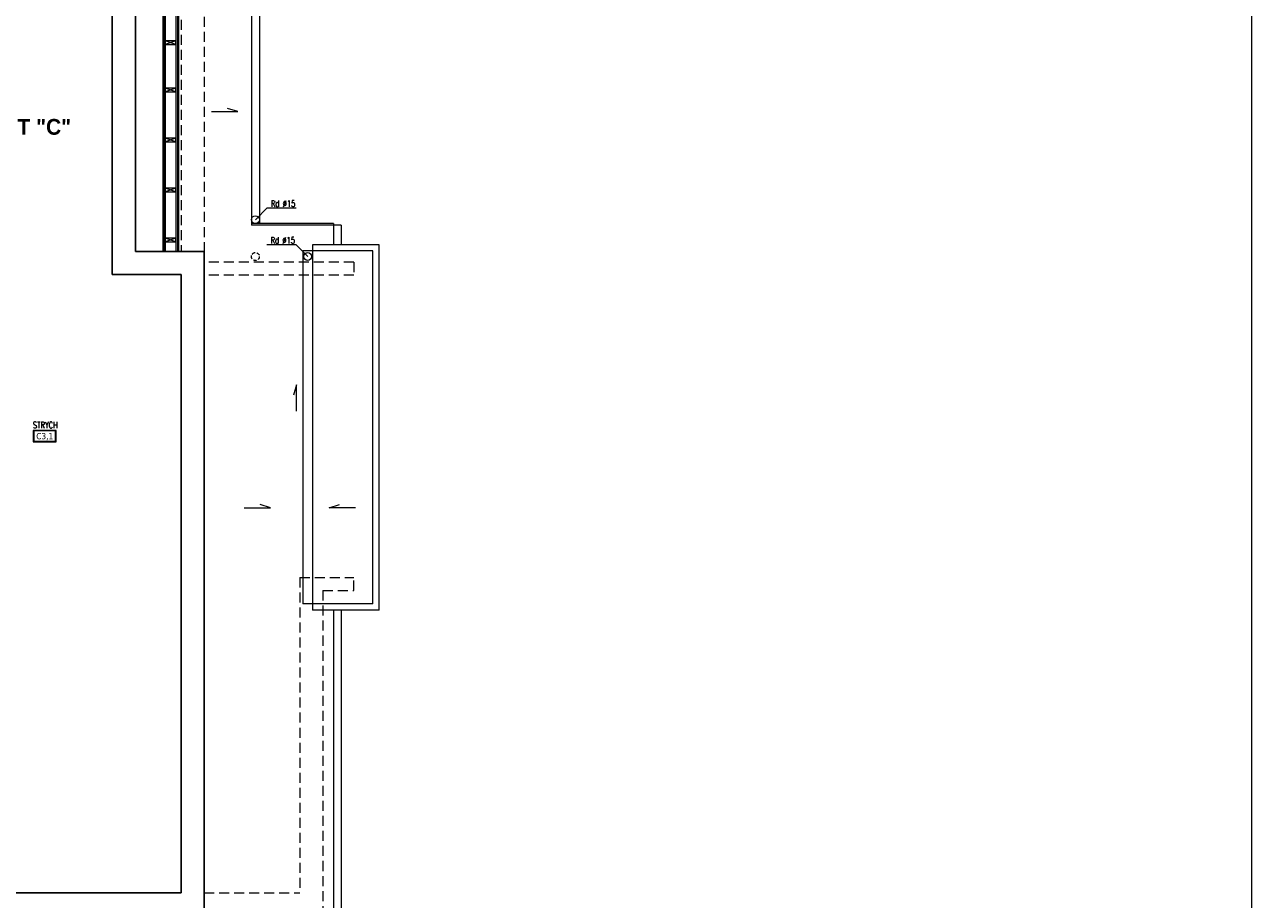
# Model space of a CAD drawing. Header units: millimetres. Extents: x 15214 to 140083, y -437840 to -79279.
# Tile 738 of 741: x 88941 to 91277, y -197427 to -195763. Entities that reach past the tile are written whole.
import ezdxf
from ezdxf.enums import TextEntityAlignment as Align

# ---------------------------------------------------------------- set-up
doc = ezdxf.new("R2010")
doc.units = ezdxf.units.MM
doc.linetypes.add('HIDDEN', pattern=[9.525, 6.35, -3.175])
for name, color, linetype, lineweight in [('! posadzki', 7, 'Continuous', 0), ('Istn-sciany', 3, 'Continuous', 30), ('Istn-widok', 1, 'Continuous', 15), ('Opis', 8, 'Continuous', 13), ('Opis_pom', 9, 'Continuous', 18)]:
    doc.layers.add(name, color=color, linetype=linetype, lineweight=lineweight)
doc.styles.add('ARCHETYP', font='romans.shx', dxfattribs={"height": 15})
doc.styles.add('ARIAL', font='tahoma.ttf')
doc.styles.add('STYLE10', font='arialbd.ttf')
doc.styles.add('TXT', font='simplex.shx')

msp = doc.modelspace()

# ---------------------------------------------------------------- linework, layer by layer
at = {"layer": '! posadzki'}
msp.add_lwpolyline([(84698.63789, -193590.2672), (91276.88542, -193590.2672), (91276.88542, -199941.57368), (84698.63789, -199941.57368)], close=True, dxfattribs=at)
at = {"layer": 'Istn-sciany'}
for points in [[(89108.2792, -195639.5883), (89108.2792, -196238.5883)], [(89152.2792, -195639.5883), (89152.2792, -196194.5883)], [(89152.2792, -196194.5883), (89283.2792, -196194.5883)], [(89283.2792, -196194.5883), (89283.2792, -197458.5883)], [(89108.2792, -196238.5883), (89239.2792, -196238.5883)], [(89239.2792, -196238.5883), (89239.2792, -197414.5883)], [(88064.2792, -197414.5883), (89239.2792, -197414.5883)]]:
    msp.add_lwpolyline(points, dxfattribs=at)
at = {"layer": 'Istn-widok'}
for p, q in [((89489.2792, -196181.5883), (89489.2792, -196876.5883)), ((89616.2792, -196876.5883), (89616.2792, -196181.5883)), ((89471.2792, -196193.5883), (89471.2792, -196864.5883)), ((89604.2792, -196864.5883), (89604.2792, -196193.5883))]:
    msp.add_line(p, q, dxfattribs=at)
for points in [[(89232.2792, -195614.5883), (89232.2792, -196194.5883)], [(89234.2792, -195614.5883), (89234.2792, -196194.5883)], [(89204.2792, -195639.5883), (89204.2792, -196194.5883)], [(89206.2792, -195639.5883), (89206.2792, -196194.5883)], [(89209.2792, -195639.5883), (89209.2792, -196194.5883)], [(89229.2792, -195631.0883), (89229.2792, -196194.5883)], [(89373.2792, -195633.5883), (89373.2792, -196144.5883)], [(89388.2792, -195633.5883), (89388.2792, -196141.5883)], [(89229.2792, -195794.0883), (89209.2792, -195801.0883)], [(89229.2792, -195801.0883), (89209.2792, -195794.0883)], [(89229.2792, -195884.0883), (89209.2792, -195891.0883)], [(89229.2792, -195891.0883), (89209.2792, -195884.0883)], [(89229.2792, -195979.0883), (89209.2792, -195986.0883)], [(89229.2792, -195986.0883), (89209.2792, -195979.0883)], [(89229.2792, -196074.0883), (89209.2792, -196081.0883)], [(89229.2792, -196081.0883), (89209.2792, -196074.0883)], [(89529.2792, -196141.5883), (89373.2792, -196141.5883)], [(89529.2792, -196141.5883), (89529.2792, -196181.5883)], [(89544.2792, -196144.5883), (89373.2792, -196144.5883)], [(89544.2792, -196144.5883), (89544.2792, -196181.5883)], [(89229.2792, -196169.0883), (89209.2792, -196176.0883)], [(89229.2792, -196176.0883), (89209.2792, -196169.0883)], [(89616.2792, -196181.5883), (89489.2792, -196181.5883)], [(89604.2792, -196193.5883), (89471.2792, -196193.5883)], [(89604.2792, -196864.5883), (89471.2792, -196864.5883)], [(89616.2792, -196876.5883), (89489.2792, -196876.5883)], [(89529.2792, -196876.5883), (89529.2792, -197531.5883)], [(89544.2792, -196876.5883), (89544.2792, -197528.5883)]]:
    msp.add_lwpolyline(points, dxfattribs=at)
at = {"layer": 'Istn-widok', "linetype": 'HIDDEN', "ltscale": 3}
for points in [[(89239.2792, -195639.5883), (89239.2792, -196194.5883)], [(89283.2792, -195633.5883), (89283.2792, -196194.5883)], [(89568.2792, -196214.5883), (89283.2792, -196214.5883)], [(89568.2792, -196214.5883), (89568.2792, -196239.5883)], [(89568.2792, -196239.5883), (89283.2792, -196239.5883)], [(89465.2792, -196814.5883), (89465.2792, -197414.5883)], [(89465.2792, -196814.5883), (89568.2792, -196814.5883)], [(89568.2792, -196839.5883), (89568.2792, -196814.5883)], [(89509.2792, -196839.5883), (89509.2792, -197458.5883)], [(89509.2792, -196839.5883), (89568.2792, -196839.5883)], [(89283.2792, -197414.5883), (89465.2792, -197414.5883)]]:
    msp.add_lwpolyline(points, dxfattribs=at)
at = {"layer": 'Istn-widok'}
for points in [[(89209.2792, -195794.0883), (89209.2792, -195801.0883), (89229.2792, -195801.0883), (89229.2792, -195794.0883)], [(89209.2792, -195884.0883), (89209.2792, -195891.0883), (89229.2792, -195891.0883), (89229.2792, -195884.0883)], [(89209.2792, -195979.0883), (89209.2792, -195986.0883), (89229.2792, -195986.0883), (89229.2792, -195979.0883)], [(89209.2792, -196074.0883), (89209.2792, -196081.0883), (89229.2792, -196081.0883), (89229.2792, -196074.0883)], [(89209.2792, -196169.0883), (89209.2792, -196176.0883), (89229.2792, -196176.0883), (89229.2792, -196169.0883)]]:
    msp.add_lwpolyline(points, close=True, dxfattribs=at)
for centre in [(89380.7792, -196134.0883), (89480.2792, -196204.0883)]:
    msp.add_circle(centre, 7.5, dxfattribs=at)
at = {"layer": 'Istn-widok', "linetype": 'HIDDEN'}
msp.add_circle((89380.7792, -196204.0883), 7.5, dxfattribs=at)
at = {"layer": 'Opis'}
for points in [[(89297.01176, -195928.25299), (89347.01176, -195928.25299)], [(89347.01176, -195928.25299), (89327.49914, -195922.42398)], [(89403.4164, -196111.4511), (89380.7792, -196134.0883)], [(89403.4164, -196111.4511), (89458.30173, -196111.4511)], [(89402.75667, -196181.4511), (89457.642, -196181.4511)], [(89457.642, -196181.4511), (89480.2792, -196204.0883)], [(89458.86039, -196448.47601), (89453.03139, -196467.98864)], [(89458.86039, -196498.47601), (89458.86039, -196448.47601)], [(89409.54978, -196681.8447), (89390.03715, -196676.01569)], [(89521.44234, -196681.8447), (89540.95497, -196676.01569)], [(89359.54978, -196681.8447), (89409.54978, -196681.8447)], [(89571.44234, -196681.8447), (89521.44234, -196681.8447)]]:
    msp.add_lwpolyline(points, dxfattribs=at)
at = {"layer": 'Opis_pom', "ltscale": 0.7}
for points in [[(88957.98121, -196556.55785), (89001.50121, -196556.55785), (89001.50121, -196534.79785), (88957.98121, -196534.79785)], [(88959.06921, -196555.46985), (89000.41321, -196555.46985), (89000.41321, -196535.88585), (88959.06921, -196535.88585)]]:
    msp.add_lwpolyline(points, close=True, dxfattribs=at)

# ---------------------------------------------------------------- texts
at = {"layer": 'Opis', "style": 'STYLE10', "width": 0.95}
msp.add_text('SEGMENT "C"', height=30, dxfattribs=at).set_placement((88755.46577, -195972.40569))
at = {"layer": 'Opis', "style": 'ARCHETYP', "width": 0.7}
for p in [(89410.26205, -196109.27771), (89409.60231, -196179.27771)]:
    msp.add_text('Rd %%C15', height=12, rotation=0.00000004, dxfattribs=at).set_placement(p)
at = {"layer": 'Opis_pom', "ltscale": 0.7, "style": 'TXT', "width": 0.7}
msp.add_text('STRYCH', height=12, dxfattribs=at).set_placement((88980.85634, -196530.75154), align=Align.CENTER)
at = {"layer": 'Opis_pom', "ltscale": 0.7, "style": 'ARIAL'}
msp.add_attdef('C3,1', text='', height=11.968, dxfattribs=at).set_placement((88979.74121, -196545.67785), align=Align.MIDDLE_CENTER)

doc.saveas('drawing.dxf')
